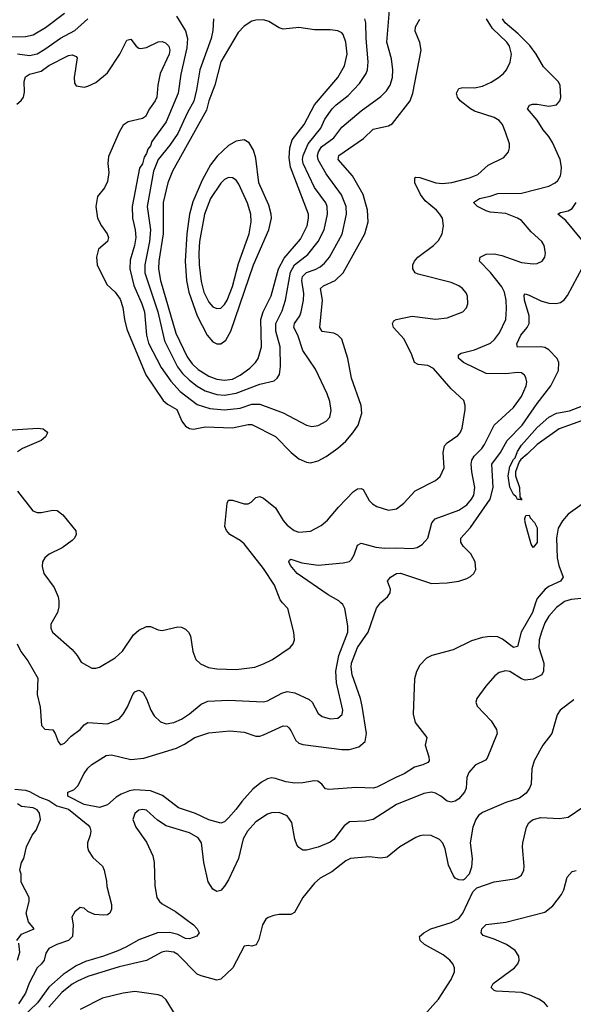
# Model space of a CAD drawing. Header units: inches. Extents: x 1649636 to 1815363, y 506543 to 641975.
# Tile 404 of 656: x 1725641 to 1728476, y 597943 to 602986. Entities that reach past the tile are written whole.
import ezdxf

# ---------------------------------------------------------------- set-up
doc = ezdxf.new("R2010")
doc.units = ezdxf.units.IN
doc.header["$MEASUREMENT"] = 0
doc.layers.add('B7529', color=7, linetype='Continuous')
doc.layers.add('B7620', color=7, linetype='Continuous')

msp = doc.modelspace()

# ---------------------------------------------------------------- linework, layer by layer
at = {"layer": 'B7529', "color": 5}
for points, elevation in [([(1725628.4, 599790), (1725647, 599750), (1725682.9, 599702.9), (1725733.9, 599613.9), (1725730.2, 599530.2), (1725745, 599465), (1725751.8, 599371.8), (1725770, 599352.7), (1725810, 599348.4), (1725823.1, 599330), (1725837, 599290), (1725850, 599272.7), (1725870, 599281.3), (1725903.9, 599316.1), (1725949.7, 599350), (1725970, 599374.6), (1725990, 599386), (1726090, 599379.7), (1726150, 599406), (1726170, 599428.4), (1726192.4, 599467.6), (1726220.4, 599530), (1726230, 599543.7), (1726250, 599552.4), (1726270, 599542.4), (1726274.9, 599534.9), (1726290, 599508), (1726312.1, 599450), (1726330, 599420.9), (1726362, 599390), (1726390, 599379.7), (1726430, 599386), (1726470, 599404.3), (1726510, 599430.2), (1726570, 599480.7), (1726604.7, 599495.3), (1726710, 599501.3), (1726890, 599492.6), (1726910, 599497.7), (1726983.2, 599536.8), (1727010, 599544.8), (1727050, 599537.8), (1727123.8, 599503.8), (1727137.6, 599490), (1727170, 599433), (1727190, 599418), (1727230, 599405.8), (1727270.7, 599409.3), (1727291.9, 599428.1), (1727295, 599450), (1727262.3, 599590), (1727259.6, 599650), (1727275, 599730), (1727320.6, 599850), (1727321, 599881), (1727306, 599970), (1727295.4, 599990), (1727285, 600000)], 560), ([(1728422.1, 600000), (1728390, 599974.8), (1728350, 599930.7), (1728330, 599897.3), (1728312.5, 599850), (1728301.4, 599810), (1728299.2, 599770), (1728324.6, 599690), (1728323.9, 599650), (1728314.3, 599630), (1728270, 599607.7), (1728230, 599602.8), (1728209.9, 599609.9), (1728150, 599647.2), (1728129.3, 599650.7), (1728096.9, 599643.1), (1728073.8, 599626.2), (1728027.3, 599572.7), (1727982, 599510), (1727976.3, 599490), (1727983, 599470), (1728054.6, 599394.6), (1728083.2, 599350), (1728086.5, 599330), (1728035.5, 599204.5), (1728025.7, 599194.3), (1727972.4, 599167.6), (1727940.3, 599130), (1727930, 599104), (1727926.6, 599050), (1727919.4, 599030), (1727890, 598996.2), (1727870, 598983.5), (1727850, 598978.4), (1727830, 598983.9), (1727797.7, 599010), (1727770, 599025.3), (1727750, 599029.8), (1727710, 599023.1), (1727570, 598966.2), (1727450, 598889.8), (1727410, 598881.8), (1727330, 598878.3), (1727302.7, 598857.3), (1727250, 598787.3), (1727230, 598774.1), (1727170, 598748.6), (1727110, 598732.7), (1727090, 598733.5), (1727070, 598746.6), (1727060.5, 598760.5), (1727049.3, 598789.3), (1727034.1, 598874.1), (1727010, 598908.3), (1726970, 598925.1), (1726930, 598923.9), (1726910, 598916.8), (1726850, 598878), (1726807.2, 598830), (1726785.4, 598790), (1726760.7, 598690), (1726710, 598581.3), (1726690, 598548.3), (1726670, 598526.6), (1726650, 598521), (1726630, 598533), (1726606.6, 598570), (1726584.1, 598670), (1726571.6, 598770), (1726555.3, 598795.3), (1726510, 598821.5), (1726390, 598856.8), (1726345.6, 598885.6), (1726290, 598936.8), (1726270, 598941.6), (1726250, 598937.1), (1726230, 598920.5), (1726220.7, 598890), (1726236.1, 598850), (1726290, 598774), (1726323.1, 598703.1), (1726329.3, 598669.3), (1726332.1, 598550), (1726343.2, 598490), (1726355.8, 598470), (1726370, 598457.7), (1726439, 598419), (1726530.1, 598350.1), (1726549.4, 598330), (1726560.2, 598310), (1726548.6, 598291.4), (1726510, 598278.1), (1726490, 598279.9), (1726450, 598300.1), (1726410, 598311.3), (1726346, 598310), (1726250, 598274.2), (1726184.6, 598235.4), (1726142.8, 598217.2), (1726070, 598189.5), (1725978.2, 598161.8), (1725930, 598139.7), (1725863.7, 598096.3), (1725790, 598030.9), (1725731.6, 597950), (1725647.9, 597870)], 560), ([(1725841.4, 600000), (1725840.9, 599979.1), (1725833.8, 599950), (1725800.3, 599890), (1725800.3, 599870), (1725808.4, 599850), (1725910, 599761.1), (1725935.6, 599730), (1725955.4, 599695.4), (1726010, 599665.5), (1726030, 599664.4), (1726050, 599670.3), (1726130, 599716.9), (1726167.4, 599752.6), (1726224.2, 599835.8), (1726250, 599859.1), (1726290, 599878.5), (1726310, 599877.7), (1726350, 599860.3), (1726370, 599856.9), (1726450, 599876.5), (1726470, 599875.5), (1726490, 599865.2), (1726505.2, 599850), (1726515, 599830), (1726527.6, 599750), (1726542, 599710), (1726566.6, 599686.6), (1726607.7, 599667.7), (1726650, 599660.7), (1726750, 599658.2), (1726844, 599670), (1726890, 599687.1), (1726935.6, 599710), (1727025.1, 599770), (1727040.5, 599790), (1727048, 599810), (1727045.1, 599850), (1727014.3, 599970), (1726986.8, 600000)], 580), ([(1728283, 600000), (1728266.3, 599950), (1728209.2, 599850), (1728190, 599775.1), (1728170, 599770.7), (1728114, 599814), (1728090, 599825), (1728050, 599827.4), (1728010, 599821.9), (1727954.8, 599805.2), (1727861, 599759), (1727750.6, 599730), (1727724.7, 599715.3), (1727690, 599680.7), (1727672.3, 599647.7), (1727662.7, 599610), (1727656.5, 599430), (1727665.8, 599385.8), (1727724.9, 599310), (1727716.4, 599270), (1727736.1, 599210), (1727737.4, 599190), (1727730, 599182), (1727705.5, 599170), (1727662.3, 599157.7), (1727610, 599123), (1727570, 599107), (1727470, 599055.4), (1727450, 599050.6), (1727366, 599054), (1727223, 599043), (1727207.2, 599047.2), (1727188.2, 599070), (1727166.6, 599086.6), (1727148.6, 599088.6), (1727090, 599078.1), (1727050, 599076.5), (1727003.4, 599083.4), (1726950, 599100.3), (1726930, 599102.8), (1726910, 599098.4), (1726879.1, 599080.9), (1726835.3, 599044.7), (1726777.7, 598982.3), (1726750, 598942.6), (1726710, 598898.5), (1726690, 598878.2), (1726670, 598871.8), (1726610, 598888.2), (1726540.2, 598920.2), (1726453.3, 598950), (1726371.9, 599011.9), (1726310, 599036.3), (1726230, 599041.6), (1726202.8, 599037.2), (1726159.8, 599020.2), (1726135.4, 599004.6), (1726090, 598964.4), (1726050, 598951.6), (1725970, 598965.8), (1725886.9, 599010), (1725887.3, 599030), (1725917.5, 599042.5), (1725938.7, 599061.3), (1725970, 599126), (1725990, 599152.6), (1726010, 599172.2), (1726082.7, 599217.3), (1726110, 599220.8), (1726210, 599196.5), (1726276.6, 599203.4), (1726444.4, 599255.6), (1726484.9, 599275.1), (1726537.6, 599310), (1726610, 599334), (1726716.2, 599343.8), (1726790, 599336.5), (1726850, 599316.3), (1726870, 599317.1), (1726890, 599322.5), (1726990, 599369.3), (1727010, 599367.1), (1727018.8, 599358.8), (1727030, 599345.7), (1727054.4, 599294.4), (1727070, 599280.5), (1727090, 599273.5), (1727290, 599248.8), (1727330, 599248.2), (1727378, 599262), (1727409.8, 599290), (1727415.9, 599330), (1727394.6, 599470), (1727385.9, 599510), (1727343.1, 599630), (1727338.1, 599670), (1727340.7, 599690), (1727371.4, 599770), (1727425.1, 599850), (1727467.6, 599972.4), (1727489.2, 600000)], 540), ([(1728478.2, 599501.8), (1728408, 599450), (1728394, 599426), (1728366.4, 599330), (1728319.5, 599270), (1728274.9, 599190), (1728263.7, 599150), (1728259.5, 599070), (1728252.2, 599050), (1728234.9, 599025.1), (1728201.1, 598998.9), (1728130, 598977.6), (1728010, 598925.1), (1727990.2, 598909.8), (1727976, 598890), (1727962, 598850), (1727947.7, 598770), (1727957.6, 598690), (1727954.6, 598645.4), (1727942.8, 598610), (1727917.1, 598582.9), (1727910, 598579.3), (1727890, 598580.9), (1727870, 598589.4), (1727861.7, 598601.7), (1727836.6, 598656.6), (1727820, 598740), (1727807.8, 598767.8), (1727790, 598787.8), (1727747.3, 598807.3), (1727710, 598809.7), (1727690, 598805.7), (1727670, 598798.3), (1727588.2, 598750), (1727522.7, 598697.3), (1727490, 598692.4), (1727430, 598698), (1727334.8, 598690), (1727310, 598678.3), (1727238.3, 598621.7), (1727179.5, 598590), (1727150, 598563.5), (1727090.3, 598490), (1727047.2, 598412.8), (1727030, 598403.6), (1726970, 598403.5), (1726942, 598398), (1726912.6, 598387.4), (1726901.4, 598378.6), (1726883.6, 598350), (1726865.6, 598274.4), (1726851.6, 598248.4), (1726830, 598241.5), (1726810, 598244.8), (1726790, 598241.6), (1726732.9, 598130), (1726670, 598072.1), (1726650, 598066.2), (1726570, 598088.4), (1726550, 598098), (1726450, 598198.6), (1726430, 598210.4), (1726390, 598215.8), (1726368, 598210), (1726290, 598167.6), (1726150, 598134.8), (1725990, 598085.8), (1725937.4, 598062.6), (1725910, 598046.8), (1725856.2, 598003.8), (1725790, 597928.6)], 580), ([(1725615.5, 599044.5), (1725670, 599040.3), (1725690, 599033.8), (1725743.4, 599003.4), (1725790, 598986.7), (1725830, 598960.2), (1725890, 598943.2), (1725990, 598862.7), (1725999.3, 598850), (1726004.5, 598830), (1726002.3, 598810), (1725988.4, 598770), (1725987.6, 598747.6), (1725992.8, 598730), (1726015.9, 598695.9), (1726064.9, 598650), (1726074, 598630), (1726085.4, 598574.6), (1726086.4, 598546.4), (1726110, 598454), (1726110.7, 598430), (1726102, 598410), (1726090, 598402), (1726070, 598399), (1726023.2, 598403.2), (1725990, 598419), (1725970, 598435.3), (1725958, 598438), (1725950, 598439), (1725922.5, 598417.5), (1725906.8, 598390), (1725914.8, 598350), (1725911, 598290), (1725890, 598269.5), (1725830, 598249.4), (1725790, 598229), (1725775.2, 598204.8), (1725766.7, 598170), (1725752.7, 598150), (1725730, 598129.5), (1725688.7, 598051.3), (1725670, 597999.6), (1725635, 597945)], 540), ([(1725626, 598270), (1725650, 598302), (1725714, 598330), (1725685.2, 598365.2), (1725674, 598410), (1725689, 598470), (1725689, 598490), (1725648.9, 598568.9), (1725648.7, 598610), (1725642, 598630), (1725649, 598670), (1725662, 598690), (1725675.3, 598750), (1725705.2, 598810), (1725725.6, 598834.4), (1725747.3, 598890), (1725741.7, 598921.7), (1725730, 598939.5), (1725709.7, 598949.7), (1725650, 598956.3), (1725629.8, 598970)], 540), ([(1727714.2, 597890), (1727786.2, 597970), (1727849.7, 598070), (1727867.8, 598110), (1727867.6, 598130), (1727859.6, 598150), (1727843.6, 598170), (1727810, 598195.8), (1727714.5, 598250), (1727692, 598270), (1727687.3, 598290), (1727709.6, 598310), (1727747, 598330), (1727850, 598362.4), (1727890, 598383.1), (1727909.7, 598410), (1727961, 598519), (1727981, 598539), (1728070, 598570.5), (1728174.5, 598585.5), (1728190, 598590.4), (1728210, 598604.9), (1728222.4, 598630), (1728224.4, 598650), (1728215.8, 598750), (1728217.8, 598770), (1728235.3, 598850), (1728247.4, 598872.6), (1728258, 598882), (1728270, 598890.3), (1728310, 598900.3), (1728405.6, 598894.4), (1728450, 598902), (1728530, 598957)], 580), ([(1728345.1, 597930), (1728328, 597950), (1728299.6, 597970), (1728250, 597992.2), (1728210, 598003.9), (1728081.2, 598010), (1728070, 598014.7), (1728054.7, 598030), (1728064.8, 598050), (1728174.8, 598130), (1728190.9, 598150), (1728198.7, 598170), (1728197.6, 598190), (1728178, 598218), (1728134.5, 598250), (1728070, 598277.7), (1728014.8, 598294.8), (1728003.5, 598310), (1728006.6, 598330), (1728030, 598352.3), (1728130, 598364.2), (1728330, 598415.6), (1728371.7, 598448.3), (1728415.2, 598504.8), (1728427.6, 598530), (1728445.2, 598594.8), (1728470, 598624), (1728490, 598627.7)], 560), ([(1725629.3, 598170), (1725641.2, 598210), (1725636.4, 598256.4)], 540), ([(1726441.7, 597881.7), (1726390, 597965.8), (1726370, 597985), (1726350, 597992.1), (1726230, 598008.9), (1726170, 598000.9), (1726065.2, 597974.8), (1725950, 597917.2)], 620)]:
    msp.add_lwpolyline(points, dxfattribs=dict(at, elevation=elevation))
at = {"layer": 'B7620', "color": 5}
for points, elevation in [([(1725590, 602898.7), (1725670, 602900.3), (1725710, 602909), (1725773.2, 602946.8), (1725870, 603019.5)], 660), ([(1726443.4, 603003.4), (1726488.9, 602928.9), (1726499.3, 602890), (1726497.4, 602842.6), (1726466.2, 602706.2), (1726451.8, 602610), (1726390, 602462.4), (1726318, 602362), (1726310, 602339.6), (1726296.7, 602323.3), (1726290, 602300.7), (1726277.6, 602282.4), (1726270, 602248.3), (1726254.5, 602225.5), (1726216.5, 602030), (1726218.3, 601970), (1726232.6, 601910), (1726234.6, 601870), (1726228.4, 601830), (1726205.8, 601754.2), (1726203.8, 601710), (1726224.8, 601624.8), (1726266.3, 601530), (1726279, 601490), (1726290.6, 601370), (1726300.7, 601330), (1726365.1, 601205.1), (1726414.1, 601134.1), (1726462.1, 601082.1), (1726550, 601015), (1726614.2, 600994.2), (1726690, 600987.7), (1726770, 600995.9), (1726830, 601017.5), (1726870, 601017.2), (1726990, 600972.6), (1727110, 600909.1), (1727137.5, 600902.5), (1727170, 600907.7), (1727209.6, 600930), (1727228.9, 600951.1), (1727235.8, 600984.2), (1727229, 601030), (1727215.7, 601070), (1727155.4, 601195.4), (1727090, 601291.2), (1727064.9, 601370), (1727044.9, 601410), (1727048.8, 601430), (1727075.4, 601470), (1727082.9, 601490), (1727094.8, 601550), (1727095.6, 601584.4), (1727085.2, 601650), (1727088.5, 601671.5), (1727108.7, 601691.3), (1727153.9, 601706.1), (1727179.5, 601720.5), (1727201.1, 601738.9), (1727226.4, 601770), (1727292.8, 601887.2), (1727314.5, 601990), (1727311.9, 602030), (1727288.8, 602088.8), (1727210, 602196.8), (1727168.4, 602268.4), (1727165.5, 602290), (1727170.7, 602310), (1727185.7, 602334.3), (1727250, 602380.4), (1727290, 602435.9), (1727390, 602519.8), (1727490, 602592.1), (1727518.6, 602621.4), (1727537.8, 602650), (1727549.9, 602690), (1727551.9, 602730), (1727545.2, 602785.2), (1727521.2, 602870), (1727534, 603034)], 640), ([(1725626.5, 602553.5), (1725648.6, 602571.4), (1725660.2, 602590), (1725665.3, 602614.7), (1725663.1, 602670), (1725670, 602692.9), (1725690, 602707.5), (1725750, 602722.9), (1725790, 602751.6), (1725890, 602802.7), (1725910, 602806), (1725930, 602797.6), (1725934.4, 602790), (1725919.3, 602690), (1725921.1, 602661.1), (1725930, 602647), (1725970, 602640.7), (1725990, 602645.4), (1726030, 602664.6), (1726090, 602714.5), (1726153.6, 602810), (1726190, 602881.6), (1726210, 602886.4), (1726237, 602850), (1726250, 602839.6), (1726258.7, 602838.7), (1726290, 602844.2), (1726350, 602871.9), (1726370, 602873.8), (1726387, 602867), (1726404.7, 602850), (1726410.1, 602830), (1726406.7, 602810), (1726360.8, 602710), (1726348.4, 602650), (1726342.2, 602590), (1726334.1, 602570), (1726305.7, 602530), (1726285.4, 602490), (1726270, 602479.5), (1726196.7, 602463.3), (1726170, 602445.6), (1726149.5, 602410), (1726095.2, 602284.8), (1726091.3, 602250), (1726096.7, 602203.3), (1726090, 602157), (1726075.7, 602124.3), (1726039.5, 602080.5), (1726031.1, 602030), (1726038.9, 601970), (1726060.2, 601930), (1726089.3, 601890), (1726096.1, 601870), (1726090.6, 601849.4), (1726044.9, 601810), (1726034.5, 601770), (1726038, 601730), (1726087.5, 601630), (1726130.1, 601590.1), (1726154.7, 601554.7), (1726168.2, 601511.8), (1726176.9, 601450), (1726190, 601400.7), (1726286.5, 601166.5), (1726375.9, 601035.9), (1726397.4, 601017.4), (1726446, 600990), (1726470.2, 600930.2), (1726490, 600904.4), (1726510, 600892.4), (1726530, 600889.2), (1726590, 600900.4), (1726730, 600896.2), (1726810, 600912.7), (1726830, 600912.4), (1726950, 600850.9), (1727030.1, 600770.1), (1727070, 600737.1), (1727110, 600719), (1727130, 600717.1), (1727170, 600726.4), (1727210, 600748.7), (1727270, 600791.6), (1727310, 600828), (1727346.5, 600870), (1727373.9, 600910), (1727392.2, 600970), (1727389.1, 601010), (1727339.4, 601150), (1727321.6, 601250), (1727290.8, 601350), (1727270.5, 601370.5), (1727250, 601379.8), (1727190, 601388.2), (1727177.3, 601410), (1727191.7, 601550), (1727181, 601610), (1727196.5, 601623.5), (1727256.2, 601650), (1727297.7, 601690), (1727407.6, 601890), (1727425, 601950), (1727422, 602010), (1727399.3, 602090), (1727345.5, 602185.5), (1727271.6, 602270), (1727274.8, 602290), (1727401.7, 602378.3), (1727450, 602425), (1727530, 602443), (1727550, 602455), (1727639.9, 602570), (1727654.5, 602610), (1727697, 602830), (1727690, 602869.4), (1727666.6, 602926.6), (1727667.4, 602950), (1727690, 602987.9)], 620), ([(1725630, 602811.2), (1725690, 602802.5), (1725730, 602811.6), (1725770, 602834.2), (1725850, 602892.1), (1725922.4, 602930), (1725990, 602990.2)], 640), ([(1726633.2, 602990), (1726630.1, 602930), (1726620.4, 602890), (1726563.6, 602730), (1726546.2, 602626.2), (1726531.7, 602568.3), (1726499.7, 602510), (1726450, 602402.3), (1726410, 602342.5), (1726350.1, 602270), (1726326.5, 602210), (1726292.7, 602030), (1726311.1, 601910), (1726305.5, 601850), (1726281.1, 601730), (1726281.7, 601690), (1726347.8, 601490), (1726381.6, 601341.6), (1726448.8, 601208.8), (1726474, 601174), (1726510, 601139.6), (1726550, 601108.7), (1726590, 601085.8), (1726650, 601066.9), (1726690, 601062.4), (1726750, 601073.9), (1726870, 601119.6), (1726943.1, 601136.9), (1726959.8, 601150), (1726970.6, 601169.4), (1726977, 601210), (1726975.1, 601310), (1726952.8, 601390), (1726952, 601430), (1726984.6, 601495.4), (1727001.4, 601550), (1727027.2, 601692.8), (1727047.3, 601730), (1727116.1, 601783.9), (1727169.9, 601850), (1727199.7, 601910), (1727217, 601990), (1727215.2, 602030), (1727208.2, 602048.2), (1727150, 602126.3), (1727092.9, 602250), (1727089.2, 602270), (1727092.4, 602290), (1727117.5, 602350), (1727183.2, 602430), (1727202.7, 602477.3), (1727241.5, 602530), (1727260.6, 602550), (1727322.7, 602597.3), (1727380.5, 602659.5), (1727415.4, 602710), (1727422.1, 602730), (1727425.2, 602770), (1727415.1, 602890), (1727413.6, 602970), (1727407.4, 602990)], 660), ([(1726986.8, 600000), (1726974, 600014), (1726945.1, 600090), (1726890, 600174.5), (1726790, 600300.9), (1726770, 600318.8), (1726716.3, 600350), (1726699.7, 600370), (1726691.5, 600390), (1726703.1, 600510), (1726710, 600524.9), (1726730, 600524.9), (1726790, 600506), (1726810, 600506.7), (1726825.2, 600514.8), (1726850, 600538.3), (1726870, 600543.2), (1726890, 600535.5), (1726950, 600486.7), (1726990, 600421.3), (1727010, 600396.9), (1727045.7, 600370), (1727070, 600361.5), (1727130, 600366), (1727185.3, 600394.7), (1727217.6, 600422.4), (1727272.9, 600490), (1727349.8, 600570), (1727370, 600583.5), (1727390, 600585.5), (1727399.3, 600579.3), (1727430, 600524.2), (1727446.8, 600506.8), (1727470, 600492.6), (1727530, 600474.7), (1727570, 600480.9), (1727608.2, 600510), (1727666.7, 600573.3), (1727770, 600626.3), (1727793.9, 600646.1), (1727814.8, 600690), (1727809.2, 600770), (1727816.3, 600803.7), (1727830, 600819.3), (1727884.3, 600855.7), (1727896.5, 600870), (1727906.6, 600893.4), (1727921.8, 600990), (1727922.7, 601010), (1727914.9, 601034.9), (1727850, 601095.4), (1727759.8, 601199.8), (1727730, 601215.6), (1727680.6, 601220.6), (1727662.7, 601230), (1727648.5, 601270), (1727609.9, 601349.9), (1727554.2, 601410), (1727549.8, 601430), (1727557, 601443), (1727569, 601451), (1727650, 601467.3), (1727770, 601452.6), (1727830, 601459.6), (1727910.8, 601489.2), (1727929.6, 601510), (1727935.8, 601530), (1727934, 601570), (1727926.5, 601586.5), (1727908.8, 601608.8), (1727890, 601623.5), (1727850, 601640.4), (1727681.9, 601681.9), (1727665.7, 601690), (1727654, 601710), (1727654.2, 601730), (1727662.3, 601750), (1727678.8, 601770), (1727759.1, 601830), (1727784.9, 601855.1), (1727803.9, 601890), (1727811.7, 601930), (1727805.8, 601970), (1727792.7, 601990), (1727775.4, 602010), (1727717.7, 602057.7), (1727693.4, 602090), (1727665, 602150), (1727664.7, 602175.3), (1727670, 602179.5), (1727690, 602177.6), (1727771.1, 602151.1), (1727806.4, 602146.4), (1727852.9, 602152.9), (1727944.7, 602175.3), (1727986.5, 602193.5), (1728039, 602241), (1728119.6, 602280.4), (1728144.7, 602310), (1728149.7, 602330), (1728148.3, 602350), (1728128.7, 602410), (1728112.8, 602450), (1728096.4, 602470), (1728070, 602485.3), (1727970, 602518.1), (1727949.1, 602529.1), (1727895.9, 602570), (1727882.4, 602590), (1727877.4, 602610), (1727890, 602634), (1727910, 602638), (1727970, 602636.6), (1728010, 602646.3), (1728054.3, 602665.7), (1728093.3, 602690), (1728118.7, 602710), (1728134.3, 602730), (1728151.6, 602768.4), (1728159.3, 602810), (1728149.8, 602850), (1728135.7, 602870), (1728061.7, 602941.7), (1728031.2, 602990)], 580), ([(1727285, 600000), (1727274.7, 600010), (1727220.3, 600040.3), (1727061.2, 600150), (1727027.7, 600190), (1727019.6, 600210), (1727022, 600218), (1727030, 600223), (1727085, 600205), (1727170, 600192), (1727296.6, 600203.4), (1727329, 600211), (1727339.1, 600220.9), (1727354.2, 600245.8), (1727370, 600294.9), (1727390, 600305.7), (1727464.3, 600284.3), (1727510, 600278.9), (1727570, 600281.7), (1727650, 600278.2), (1727676.4, 600283.6), (1727702.6, 600297.4), (1727730, 600330.4), (1727751.7, 600408.3), (1727767.6, 600430), (1727890, 600473.5), (1727930, 600501.6), (1727954.4, 600530), (1727966, 600550), (1727972.3, 600590), (1727956.1, 600670), (1727953.1, 600710), (1727956.5, 600730), (1727968.2, 600750), (1728007, 600790), (1728020.2, 600810), (1728069.9, 600910.1), (1728170, 600999.1), (1728210, 601056.9), (1728234.3, 601110), (1728237.3, 601130), (1728233.4, 601153.4), (1728226.2, 601166.2), (1728210, 601177.6), (1728190, 601179.8), (1728130, 601172.2), (1728030, 601173.3), (1727913.6, 601230), (1727887.7, 601252.3), (1727887, 601270), (1727901.1, 601278.9), (1727970, 601295), (1728052.1, 601330), (1728071.9, 601348.1), (1728097.4, 601382.6), (1728129.9, 601450.1), (1728134.2, 601505.8), (1728131.4, 601550), (1728122.7, 601590), (1728110, 601617.1), (1728051.6, 601691.6), (1727995.4, 601750), (1727998.7, 601770), (1728030, 601785.5), (1728070, 601787.1), (1728110, 601778.5), (1728210, 601742.6), (1728270, 601734.9), (1728290, 601737), (1728316.2, 601750), (1728329.6, 601770), (1728332.6, 601790), (1728326.3, 601830), (1728314.7, 601850), (1728260.4, 601900.3), (1728210, 601956.8), (1728189.7, 601970), (1728130, 601992.7), (1728050, 602000.6), (1728030, 602007.3), (1727985.1, 602030), (1727964.5, 602050), (1727995.1, 602070), (1728050, 602082.1), (1728090, 602096.6), (1728210, 602097.3), (1728350, 602133.4), (1728383.6, 602150), (1728397.4, 602162.6), (1728410, 602185.5), (1728413.7, 602206.3), (1728415.2, 602230), (1728408.2, 602270), (1728370, 602356.9), (1728350, 602388.5), (1728321.4, 602421.4), (1728290, 602472.1), (1728240.5, 602530), (1728251.1, 602548.9), (1728267.2, 602552.8), (1728290, 602553.9), (1728350, 602543.8), (1728390, 602550.3), (1728407.1, 602570), (1728411.9, 602588.1), (1728408.1, 602650), (1728398.5, 602670), (1728323.7, 602743.7), (1728286.2, 602810), (1728253.9, 602853.9), (1728194.2, 602914.2), (1728126.2, 602970), (1728113.6, 602990)], 560), ([(1728519.1, 601859.1), (1728437.5, 601957.5), (1728397, 601990), (1728410, 601998.7), (1728450, 602007.1), (1728470, 602019), (1728490, 602050.2)], 540), ([(1727489.2, 600000), (1727490, 600001.1), (1727523.9, 600030), (1727537.8, 600050), (1727539.3, 600070), (1727524.7, 600110), (1727540.4, 600130), (1727570, 600149.4), (1727590, 600151.3), (1727750, 600097.8), (1727830, 600101.6), (1727889.3, 600110), (1727930, 600123.5), (1727950, 600133.8), (1727966.2, 600150), (1727976.2, 600170), (1727972.9, 600210), (1727950.6, 600250), (1727911.9, 600290), (1727899.2, 600310), (1727899.8, 600330), (1727950, 600385.8), (1728049.9, 600530.1), (1728066, 600590), (1728058.4, 600710), (1728102.5, 600770), (1728137.2, 600830), (1728214.4, 600910), (1728290, 601019.8), (1728359.9, 601110), (1728400.7, 601190), (1728402.4, 601230), (1728393.1, 601250), (1728350, 601295.3), (1728330, 601306.5), (1728310, 601311.2), (1728190, 601308.6), (1728186.5, 601326.5), (1728206.6, 601370), (1728238.8, 601410), (1728249.4, 601430.6), (1728249.4, 601470), (1728226.4, 601550), (1728224.8, 601575.2), (1728230, 601581.1), (1728250, 601574.8), (1728310, 601545.4), (1728350, 601533.7), (1728388, 601532), (1728410, 601537.3), (1728429.1, 601550.9), (1728446.9, 601573.1), (1728522.6, 601717.4)], 540), ([(1728590, 600956.9), (1728402.8, 600890), (1728290, 600809.6), (1728240, 600760), (1728206.4, 600733.6), (1728198.5, 600721.5), (1728180.4, 600670), (1728180.4, 600650), (1728200.9, 600590), (1728202.8, 600542.8), (1728210.3, 600529.7), (1728210, 600526), (1728208.9, 600528.9), (1728190, 600529.3), (1728183, 600543), (1728170, 600554.5), (1728150, 600592.3), (1728142.5, 600650), (1728150, 600698), (1728170, 600733.4), (1728178.8, 600741.2), (1728190, 600773.8), (1728210, 600807.1), (1728290, 600896.8), (1728350, 600950.1), (1728390, 600971.1), (1728457, 600983), (1728558.2, 601021.8)], 520), ([(1725550, 600882.1), (1725733.2, 600893.2), (1725761, 600890), (1725777.7, 600877.7), (1725783, 600870), (1725772.2, 600850), (1725750.4, 600830), (1725655.8, 600790), (1725630, 600772.8)], 580), ([(1725630, 600570.5), (1725708.2, 600470), (1725730, 600462.4), (1725750, 600461.5), (1725810, 600474.6), (1725832.8, 600472.8), (1725861.6, 600450), (1725927.7, 600367.7), (1725930.2, 600350), (1725921.7, 600330), (1725910, 600318.3), (1725858.2, 600281.8), (1725791, 600249), (1725768.8, 600230), (1725756.9, 600210), (1725754.9, 600185.1), (1725764.9, 600150), (1725817.3, 600077.3), (1725837.8, 600030), (1725841.6, 600010), (1725841.4, 600000)], 580), ([(1728586.7, 600550), (1728450, 600453.3), (1728420.6, 600419.4), (1728398.7, 600381.3), (1728389.6, 600330), (1728394, 600230), (1728402.3, 600190), (1728423.5, 600130), (1728410.2, 600110), (1728350, 600083.2), (1728332.5, 600070), (1728290, 600021.1), (1728283, 600000)], 540), ([(1728603.4, 600000), (1728589.9, 600009.9), (1728550, 600024.6), (1728464.3, 600015.7), (1728430, 600006.2), (1728422.1, 600000)], 560)]:
    msp.add_lwpolyline(points, dxfattribs=dict(at, elevation=elevation))
for points, elevation in [([(1726890, 602985.6), (1726850, 602984.2), (1726830, 602978), (1726790, 602952.1), (1726760.3, 602919.7), (1726670, 602770.9), (1726639.8, 602650), (1726609.5, 602570.5), (1726596.6, 602523.4), (1726422.3, 602210), (1726398.8, 602150), (1726376.1, 602050), (1726375.7, 601890), (1726353.7, 601750), (1726351.7, 601710), (1726361.4, 601650), (1726440.6, 601380.6), (1726498.8, 601258.8), (1726524.2, 601224.2), (1726554.5, 601194.5), (1726610, 601159.5), (1726650, 601144.7), (1726690, 601139.3), (1726730, 601145.6), (1726770, 601165.2), (1726819, 601201), (1726848.6, 601230), (1726861.7, 601250), (1726879.2, 601310), (1726875.6, 601450), (1726888, 601490), (1726928.3, 601571.7), (1726966.5, 601710), (1726994.8, 601765.2), (1727078.5, 601861.5), (1727112.4, 601930), (1727120.2, 601970), (1727119, 601990), (1727027.8, 602230), (1727021.1, 602278.9), (1727023.5, 602330), (1727036.6, 602370), (1727097.9, 602450), (1727149.9, 602550.1), (1727269.2, 602690), (1727303.8, 602750), (1727317.1, 602810), (1727311.5, 602871.5), (1727298, 602910), (1727290, 602918.8), (1727270, 602928.1), (1727230, 602933.6), (1727150, 602933.6), (1727070, 602946.5), (1726990, 602938.2), (1726970, 602945.1), (1726917.1, 602977.1)], 680), ([(1726790, 602369.8), (1726750, 602363.5), (1726710, 602341), (1726652.2, 602287.8), (1726617.2, 602242.8), (1726575.2, 602164.8), (1726527.3, 602052.7), (1726509.4, 601990), (1726496.1, 601890), (1726488.7, 601750), (1726494.3, 601650), (1726507, 601590), (1726549.8, 601469.8), (1726600.9, 601370), (1726630, 601336.6), (1726650, 601326.1), (1726670, 601326.6), (1726695.9, 601344.1), (1726721.5, 601390), (1726838.5, 601730), (1726916.1, 601910), (1726929.4, 601969.4), (1726928.4, 601990), (1726915.9, 602035.9), (1726866, 602150), (1726850, 602276), (1726838.1, 602318.1), (1726816.1, 602356.1)], 720), ([(1726710, 602177.2), (1726690, 602166.8), (1726670, 602148), (1726617.1, 602070), (1726587.7, 601990), (1726562.2, 601850), (1726558.1, 601790), (1726560.1, 601730), (1726570, 601645.5), (1726583.9, 601590), (1726610, 601539.2), (1726630, 601516.2), (1726650, 601506.5), (1726670, 601509.3), (1726690, 601527.1), (1726702.8, 601550), (1726730, 601618.9), (1726761.9, 601738.1), (1726815.6, 601890), (1726826.3, 601950), (1726823.7, 601990), (1726806.8, 602046.8), (1726763.2, 602143.2), (1726750, 602163.5), (1726730, 602176.4)], 740), ([(1728270, 600282), (1728260.4, 600300.4), (1728229.8, 600410), (1728228.3, 600431.7), (1728233.2, 600446.8), (1728250, 600448), (1728255.3, 600435.3), (1728277.7, 600410), (1728290, 600384), (1728290, 600309.2)], 520)]:
    msp.add_lwpolyline(points, close=True, dxfattribs=dict(at, elevation=elevation))

doc.saveas('drawing.dxf')
